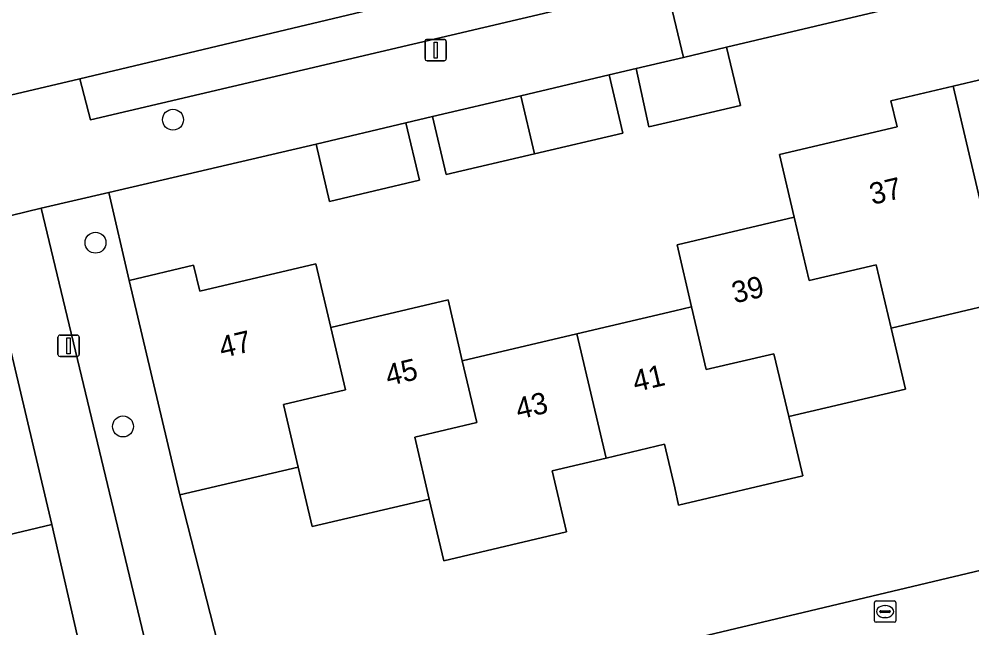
# Model space of a CAD drawing. Extents: x 158031 to 159244, y 380104 to 381214.
# Drawn here: x 158969.38 to 159013.88, y 380572.75 to 380601.19 of the extents above; entities that cross this region are included whole.
import ezdxf

# ---------------------------------------------------------------- set-up
doc = ezdxf.new("R2010")
doc.units = 0
for name, color, linetype in [('IMGEO_Boom', 7, 'Continuous'), ('IMGEO_Erf', 7, 'Continuous'), ('IMGEO_Groenvoorziening', 7, 'Continuous'), ('IMGEO_Lichtmast', 7, 'Continuous'), ('IMGEO_Pand', 7, 'Continuous'), ('IMGEO_Pand_nummerreeks', 7, 'Continuous'), ('IMGEO_Parkeervlak_open', 7, 'Continuous'), ('IMGEO_Rijbaan_lokaal_gesloten', 7, 'Continuous'), ('IMGEO_Rioolput', 7, 'Continuous'), ('IMGEO_Voetpad_open', 7, 'Continuous')]:
    doc.layers.add(name, color=color, linetype=linetype)

msp = doc.modelspace()

# ---------------------------------------------------------------- linework, layer by layer
at = {"layer": 'IMGEO_Boom'}
for centre in [(158976.569, 380596.489), (158972.951, 380590.742), (158974.234, 380582.162)]:
    msp.add_circle(centre, 0.489, dxfattribs=at)
at = {"layer": 'IMGEO_Erf'}
for points in [[(159019.312, 380603.883), (159002.421, 380599.87), (159003.063, 380597.158), (159000, 380596.441), (158998.794, 380596.159), (158998.195, 380598.879), (158996.933, 380598.578), (158997.572, 380595.86), (158993.457, 380594.892), (158989.332, 380593.922), (158988.693, 380596.64), (158987.446, 380596.339), (158988.076, 380593.662), (158983.878, 380592.675), (158983.249, 380595.352), (158973.574, 380593.09), (158974.529, 380588.981), (158977.53, 380589.687), (158977.816, 380588.475), (158983.242, 380589.752), (158983.941, 380586.782), (158989.411, 380588.069), (158990.078, 380585.233), (158995.432, 380586.493), (159000, 380587.568), (159000.785, 380587.749), (159000.108, 380590.641), (159005.582, 380591.929), (159004.893, 380594.857), (159010.379, 380596.148), (159010.091, 380597.369), (159012.994, 380598.052), (159015.901, 380598.736)], [(159015.36, 380587.994), (159010.104, 380586.757), (159010.775, 380583.905), (159005.321, 380582.622), (159005.973, 380579.852), (159000.181, 380578.49), (159000, 380579.301), (158999.524, 380581.327), (158996.797, 380580.685), (158994.28, 380580.093), (158994.951, 380577.242), (158989.216, 380575.893), (158988.539, 380578.772), (158983.064, 380577.484), (158982.409, 380580.268), (158976.886, 380578.968), (158979.549, 380568.549), (158979.88, 380567.255), (159019.09, 380576.588)]]:
    msp.add_lwpolyline(points, dxfattribs=at)
msp.add_lwpolyline([(158954.906, 380570.794), (158952.246, 380570.165), (158949.707, 380569.564), (158950.387, 380566.69), (158944.662, 380565.336), (158943.991, 380568.172), (158938.319, 380566.829), (158937.652, 380569.627), (158932.272, 380568.344), (158935.017, 380556.675), (158948.632, 380559.912), (158973.618, 380565.749), (158970.916, 380577.581), (158965.416, 380576.279), (158966.086, 380573.448), (158960.66, 380572.164), (158961.353, 380569.233), (158955.598, 380567.871)], close=True, dxfattribs=at)
at = {"layer": 'IMGEO_Groenvoorziening'}
msp.add_lwpolyline([(158976.886, 380578.968), (158974.529, 380588.981), (158973.574, 380593.09), (158970.411, 380592.351), (158976.322, 380567.72), (158979.549, 380568.549)], close=True, dxfattribs=at)
at = {"layer": 'IMGEO_Lichtmast'}
for p, q in [((158988.338, 380599.34), (158988.338, 380600.14)), ((158988.338, 380600.14), (158988.338, 380599.34)), ((158988.438, 380600.24), (158989.228, 380600.24)), ((158989.228, 380600.24), (158988.438, 380600.24)), ((158989.328, 380600.14), (158989.328, 380599.34)), ((158989.328, 380599.34), (158989.328, 380600.14)), ((158989.228, 380599.24), (158988.438, 380599.24)), ((158988.438, 380599.24), (158989.228, 380599.24)), ((158971.198, 380585.529), (158971.198, 380586.329)), ((158971.198, 380586.329), (158971.198, 380585.529)), ((158971.298, 380586.429), (158972.088, 380586.429)), ((158972.088, 380586.429), (158971.298, 380586.429)), ((158972.188, 380586.329), (158972.188, 380585.529)), ((158972.188, 380585.529), (158972.188, 380586.329)), ((158972.088, 380585.429), (158971.298, 380585.429)), ((158971.298, 380585.429), (158972.088, 380585.429))]:
    msp.add_line(p, q, dxfattribs=at)
for points in [[(158988.758, 380600.115), (158988.908, 380600.115), (158988.908, 380599.365), (158988.758, 380599.365), (158988.758, 380600.115)], [(158971.618, 380586.304), (158971.768, 380586.304), (158971.768, 380585.554), (158971.618, 380585.554), (158971.618, 380586.304)]]:
    msp.add_lwpolyline(points, dxfattribs=at)
for centre, start, end in [((158988.438, 380600.14), 90, 180), ((158988.438, 380600.14), 90, 180), ((158989.228, 380600.14), 0, 90), ((158989.228, 380600.14), 360, 90), ((158988.438, 380599.34), 180, 270), ((158988.438, 380599.34), 180, 270), ((158989.228, 380599.34), 270, 0), ((158989.228, 380599.34), 270, 0), ((158971.298, 380586.329), 90, 180), ((158971.298, 380586.329), 90, 180), ((158972.088, 380586.329), 0, 90), ((158972.088, 380586.329), 360, 90), ((158971.298, 380585.529), 180, 270), ((158971.298, 380585.529), 180, 270), ((158972.088, 380585.529), 270, 0), ((158972.088, 380585.529), 270, 0)]:
    msp.add_arc(centre, 0.1, start, end, dxfattribs=at)
at = {"layer": 'IMGEO_Pand'}
for points in [[(159002.421, 380599.87), (159000.409, 380599.398), (159000, 380599.302), (158998.195, 380598.879), (158998.794, 380596.159), (159000, 380596.441), (159003.063, 380597.158)], [(159015.36, 380587.994), (159020.76, 380589.264), (159020.055, 380592.26), (159023.042, 380592.963), (159022.337, 380595.959), (159021.662, 380598.826), (159016.183, 380597.537), (159015.901, 380598.736), (159012.994, 380598.052)], [(158992.818, 380597.61), (158993.457, 380594.892), (158997.572, 380595.86), (158996.933, 380598.578)], [(159005.582, 380591.929), (159006.277, 380588.975), (159009.409, 380589.711), (159010.104, 380586.757), (159015.36, 380587.994), (159012.994, 380598.052), (159010.091, 380597.369), (159010.379, 380596.148), (159004.893, 380594.857)], [(158992.818, 380597.61), (158988.693, 380596.64), (158989.332, 380593.922), (158993.457, 380594.892)], [(158983.249, 380595.352), (158983.878, 380592.675), (158988.076, 380593.662), (158987.446, 380596.339)], [(159000.785, 380587.749), (159001.472, 380584.815), (159004.63, 380585.557), (159005.321, 380582.622), (159010.775, 380583.905), (159010.104, 380586.757), (159009.409, 380589.711), (159006.277, 380588.975), (159005.582, 380591.929), (159000.108, 380590.641)], [(158982.409, 380580.268), (158981.723, 380583.183), (158984.627, 380583.867), (158983.941, 380586.782), (158983.242, 380589.752), (158977.816, 380588.475), (158977.53, 380589.687), (158974.529, 380588.981), (158976.886, 380578.968)], [(158982.409, 380580.268), (158983.064, 380577.484), (158988.539, 380578.772), (158987.859, 380581.662), (158990.758, 380582.343), (158990.078, 380585.233), (158989.411, 380588.069), (158983.941, 380586.782), (158984.627, 380583.867), (158981.723, 380583.183)], [(158961.051, 380581.455), (158961.747, 380578.515), (158964.72, 380579.219), (158965.416, 380576.279), (158970.916, 380577.581), (158968.543, 380587.612), (158965.586, 380586.912), (158965.902, 380585.578), (158960.384, 380584.272)], [(159000.785, 380587.749), (159000, 380587.568), (158995.432, 380586.493), (158996.797, 380580.685), (158999.524, 380581.327), (159000, 380579.301), (159000.181, 380578.49), (159005.973, 380579.852), (159005.321, 380582.622), (159004.63, 380585.557), (159001.472, 380584.815)], [(158995.432, 380586.493), (158990.078, 380585.233), (158990.758, 380582.343), (158987.859, 380581.662), (158988.539, 380578.772), (158989.216, 380575.893), (158994.951, 380577.242), (158994.28, 380580.093), (158996.797, 380580.685)]]:
    msp.add_lwpolyline(points, close=True, dxfattribs=at)
at = {"layer": 'IMGEO_Parkeervlak_open'}
msp.add_lwpolyline([(158999.117, 380604.815), (158972.222, 380598.401), (158972.718, 380596.478), (158996.196, 380601.993), (158996.36, 380602.049), (158996.519, 380602.12), (158996.671, 380602.205), (158996.815, 380602.303), (158996.949, 380602.413), (158997.073, 380602.535), (158997.098, 380602.563), (158998.141, 380604.111), (158998.232, 380604.235), (158998.333, 380604.35), (158998.445, 380604.456), (158998.565, 380604.551), (158998.694, 380604.635), (158998.829, 380604.708), (158998.971, 380604.768)], close=True, dxfattribs=at)
at = {"layer": 'IMGEO_Rijbaan_lokaal_gesloten'}
msp.add_lwpolyline([(158922.941, 380586.622), (158928.387, 380587.915), (158934.089, 380589.338), (158958.59, 380595.188), (158972.222, 380598.401), (158999.117, 380604.815)], dxfattribs=at)
at = {"layer": 'IMGEO_Rioolput'}
for p, q in [((159009.322, 380573.089), (159009.322, 380573.941)), ((159009.397, 380574.015), (159010.249, 380574.015)), ((159010.323, 380573.941), (159010.323, 380573.089)), ((159009.581, 380573.509), (159009.581, 380573.521)), ((159010.019, 380573.472), (159009.621, 380573.472)), ((159009.624, 380573.558), (159010.022, 380573.558)), ((159009.81, 380573.795), (159009.835, 380573.795)), ((159010.065, 380573.521), (159010.065, 380573.509)), ((159010.249, 380573.015), (159009.397, 380573.015)), ((159009.833, 380573.235), (159009.808, 380573.235))]:
    msp.add_line(p, q, dxfattribs=at)
for points in [[(159009.322, 380573.089), (159009.322, 380573.941)], [(159009.397, 380574.015), (159010.249, 380574.015)], [(159010.323, 380573.941), (159010.323, 380573.089)], [(159010.249, 380573.015), (159009.397, 380573.015)]]:
    msp.add_lwpolyline(points, dxfattribs=at)
for centre, radius, start, end in [((159009.399, 380573.939), 0.0765, 91.552, 178.448), ((159009.399, 380573.939), 0.0765, 91.552, 178.448), ((159010.247, 380573.939), 0.0765, 1.552, 88.448), ((159010.247, 380573.939), 0.0765, 1.552, 88.448), ((159009.621, 380573.518), 0.0403, 85.8775, 175.7526), ((159009.618, 380573.508), 0.0366, 178.938, 274.7102), ((159010.022, 380573.515), 0.043, 264.8664, 352.4533), ((159010.026, 380573.52), 0.0386, 1.7309, 96.639), ((159009.399, 380573.091), 0.0765, 181.552, 268.448), ((159009.399, 380573.091), 0.0765, 181.552, 268.448), ((159010.247, 380573.091), 0.0765, 271.552, 358.448), ((159010.247, 380573.091), 0.0765, 271.552, 358.448)]:
    msp.add_arc(centre, radius, start, end, dxfattribs=at)
for centre, major_axis, ratio, start_param, end_param in [((159009.809, 380573.515), (-0.387, 0.002), 0.722429, 4.712389, 7.853982), ((159009.834, 380573.515), (-0.39, 0.002), 0.717154, 1.570796, 4.712389)]:
    msp.add_ellipse(centre, major_axis=major_axis, ratio=ratio, start_param=start_param, end_param=end_param, dxfattribs=at)
at = {"layer": 'IMGEO_Voetpad_open'}
for points in [[(159020.042, 380661.25), (159015.673, 380623.711), (159015.258, 380621.576), (159014.655, 380619.488), (159013.867, 380617.461), (159012.901, 380615.513), (159011.765, 380613.659), (159010.468, 380611.914), (159009.021, 380610.291), (159007.434, 380608.805), (159006.603, 380608.125), (159004.493, 380606.909), (159002.289, 380605.891), (159000.004, 380605.073), (158999.117, 380604.815), (159000.409, 380599.398), (159002.421, 380599.87), (159019.312, 380603.883), (159018.533, 380607.241), (159016.648, 380615.37)], [(158983.249, 380595.352), (158987.446, 380596.339), (158988.693, 380596.64), (158992.818, 380597.61), (158996.933, 380598.578), (158998.195, 380598.879), (159000, 380599.302), (159000.409, 380599.398), (158999.117, 380604.815)], [(158996.196, 380601.993), (158972.718, 380596.478), (158972.222, 380598.401), (158958.59, 380595.188)], [(158922.994, 380583.042), (158928.875, 380582.538), (158938.729, 380584.911), (158942.947, 380585.903), (158944.106, 380586.188), (158948.231, 380587.159), (158952.39, 380588.137), (158953.588, 380588.396), (158957.853, 380589.399), (158967.665, 380591.69), (158970.411, 380592.351), (158973.574, 380593.09), (158983.249, 380595.352)], [(159056.645, 380585.524), (159022.058, 380577.294), (159019.09, 380576.588), (158979.88, 380567.255), (158979.549, 380568.549), (158976.322, 380567.72), (158970.411, 380592.351), (158967.665, 380591.69)], [(158968.543, 380587.612), (158970.916, 380577.581), (158973.618, 380565.749), (158948.632, 380559.912)]]:
    msp.add_lwpolyline(points, dxfattribs=at)

# ---------------------------------------------------------------- texts
at = {"layer": 'IMGEO_Pand_nummerreeks'}
for s, rotation, p in [('37', 13.2423, (159009.223, 380592.507)), ('39', 13.2405, (159002.791, 380587.903)), ('47', 13.2435, (158978.856, 380585.35)), ('45', 13.2399, (158986.622, 380584.044)), ('41', 13.2047, (158998.163, 380583.765)), ('43', 13.2429, (158992.701, 380582.481))]:
    msp.add_text(s, height=1, rotation=rotation, dxfattribs=at).set_placement(p)

doc.saveas('drawing.dxf')
